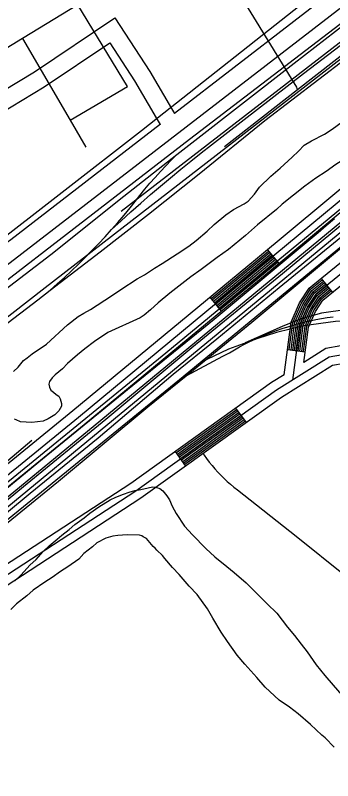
# Model space of a CAD drawing. Extents: x 3297753 to 3335611, y 652252 to 677623.
# Drawn here: x 3306096 to 3306629, y 666775 to 668058 of the extents above; entities that cross this region are included whole.
import ezdxf

# ---------------------------------------------------------------- set-up
doc = ezdxf.new("R2010")
doc.units = 0
for name, color, linetype in [('V-RAIL-TRAK', 7, 'Continuous'), ('V-ROAD-CNTR', 7, 'Continuous'), ('V-SITE-OTLN', 7, 'Continuous'), ('V-SITE-VEGE', 7, 'Continuous'), ('V-TOPO-SHOR', 7, 'Continuous'), ('V-UTIL-LINE', 7, 'Continuous')]:
    doc.layers.add(name, color=color, linetype=linetype)

msp = doc.modelspace()

# ---------------------------------------------------------------- linework, layer by layer
at = {"layer": 'V-RAIL-TRAK'}
for points in [[(3305465.3, 667062.8), (3305492.9, 667084.2), (3305566.3, 667140.9), (3305603.3, 667169.8), (3305672.4, 667223.8), (3305787.2, 667313.1), (3305900.4, 667401.1), (3306015.2, 667489.9), (3306133.9, 667580.6), (3306154.8, 667596.7), (3306238.5, 667661), (3306319.6, 667724.2), (3306404.8, 667791.6), (3306514.7, 667881.2), (3306650.8, 667984.9), (3306796.5, 668095.6), (3306905.1, 668178.3), (3307023.4, 668268), (3307044.4, 668284.5), (3307106.5, 668333.1)], [(3306257.7, 667698.3), (3306273.9, 667713.3), (3306290.2, 667728), (3306306.6, 667742.6), (3306323.2, 667757), (3306339.9, 667771.3), (3306356.8, 667785.4), (3306373.8, 667799.4), (3306390.9, 667813.1), (3306408.1, 667826.8), (3306425.5, 667840.2), (3306579.6, 667960), (3306745.3, 668086.6), (3306823.2, 668145), (3306929.4, 668216.5)], [(3305999.7, 667537.8), (3306155.7, 667656.5), (3306278.2, 667754.4), (3306367.2, 667824), (3306392.5, 667843.8), (3306563.9, 667977.1), (3306668, 668058)], [(3306154.8, 667596.7), (3306166.8, 667607.3), (3306178.7, 667618.2), (3306190.5, 667629.2), (3306202.1, 667640.3), (3306213.5, 667651.6), (3306224.8, 667663.1), (3306235.9, 667674.7), (3306246.9, 667686.4), (3306257.7, 667698.3), (3306268.4, 667710.4), (3306278.8, 667722.6), (3306289.2, 667734.9), (3306297.1, 667745.4), (3306305.3, 667755.8), (3306313.6, 667766), (3306322.1, 667776), (3306330.8, 667785.9), (3306339.6, 667795.7), (3306348.6, 667805.3), (3306357.8, 667814.7), (3306367.2, 667824)], [(3305962, 667146.1), (3306110.2, 667268), (3306248.3, 667380.9), (3306392.2, 667501), (3306544.3, 667624.6), (3306677.6, 667734.9)], [(3305994.9, 667152.1), (3306121, 667256.6), (3306235.3, 667349.5), (3306361.3, 667456), (3306434.5, 667515.1), (3306539.1, 667601.3), (3306699.9, 667732.5)], [(3306631.5, 667716.6), (3306617.9, 667704.8), (3306604.5, 667692.9), (3306430, 667547.8), (3306284.3, 667429.6), (3306141.9, 667313.6), (3305999.4, 667197.1)], [(3306020.9, 667156.7), (3306168.6, 667276.7), (3306318.8, 667401.3), (3306383.1, 667453.5), (3306493.2, 667543.1), (3306656.5, 667679.7)], [(3306383.1, 667453.5), (3306444.6, 667486.3), (3306455.3, 667492.1), (3306463.7, 667497), (3306472.3, 667501.7), (3306480.9, 667506.2), (3306489.6, 667510.6), (3306498.5, 667514.7), (3306507.4, 667518.7), (3306516.4, 667522.5), (3306525.4, 667526), (3306534.6, 667529.4), (3306543.8, 667532.6), (3306553.1, 667535.6), (3306562.4, 667538.4), (3306571.8, 667541), (3306581.3, 667543.4), (3306584.1, 667544.1), (3306590.8, 667545.6), (3306600.3, 667547.6), (3306609.9, 667549.4), (3306619.5, 667551), (3306629.2, 667552.3)]]:
    msp.add_lwpolyline(points, dxfattribs=at)
at = {"layer": 'V-ROAD-CNTR'}
for p, q in [((3306519, 667664.7), (3306538.2, 667641.6)), ((3306609.1, 667616.5), (3306628, 667593.2)), ((3306422.7, 667585.1), (3306441.8, 667561.9)), ((3306552.8, 667497.7), (3306582.5, 667493.7)), ((3306483.9, 667374.9), (3306466.4, 667399.3)), ((3306382.3, 667302.1), (3306364.8, 667326.5))]:
    msp.add_line(p, q, dxfattribs=at)
for points in [[(3307110.5, 668347), (3306146.4, 667600.8), (3305586.6, 667165), (3305487.1, 667091.2), (3305258.5, 666911), (3305232.9, 666890), (3305201, 666869), (3305164.3, 666846.3), (3305121.5, 666825.1), (3305084.9, 666810.9), (3305041.5, 666799.3), (3304993.6, 666791.7), (3304958, 666788.4), (3304921.3, 666789.3), (3304873.1, 666793.6), (3304819, 666807.8), (3304773.9, 666822.9), (3304731.6, 666842.2), (3304681, 666873.6), (3304643.2, 666904), (3304610.2, 666938.1), (3304573.3, 666983.1), (3304515.5, 667090.1)], [(3307022.5, 668278.9), (3306963.4, 668244.4), (3306934.2, 668227.6), (3306853.8, 668182), (3306805.6, 668156.9), (3306779.4, 668144.4), (3306758, 668131.8), (3306723.6, 668106.4), (3306388.4, 667849.4), (3305869.9, 667449.3), (3305848.1, 667431.2), (3305832, 667415.5), (3305638.6, 667212.6), (3305586.6, 667165)], [(3306846.5, 668227.5), (3306107.2, 667657.8), (3305513.8, 667201.6), (3305486.5, 667183.5), (3305448.5, 667174.6), (3305419.4, 667180.9), (3305397.6, 667197.8), (3305374.7, 667221), (3305269.1, 667392.7)], [(3306763.6, 668201.6), (3306363.3, 667893)], [(3306880, 668196.8), (3306273.8, 667728.6)], [(3305960.7, 667861.1), (3306017.7, 667896.3), (3306128.6, 667963), (3306263.1, 668053.4), (3306321.8, 667963.3), (3306358.5, 667901.2), (3306363.3, 667893)], [(3305976.4, 667835.5), (3306033.3, 667870.7), (3306144.7, 667937.7), (3306254.6, 668011.5), (3306296.3, 667947.5), (3306332.6, 667885.9), (3306339.4, 667874.6)], [(3305826.5, 667096.8), (3306192.8, 667395), (3306499.4, 667648.4), (3306731.9, 667841.4), (3306783.5, 667876.3), (3306856.8, 667923.9), (3306907.2, 667949.9), (3306939.1, 667963), (3306965, 667972), (3306990.6, 667976.7), (3307047.3, 667980.6), (3307077.8, 667980.4), (3307104.1, 667981.7), (3307139.7, 667982.3), (3307211.6, 667982.3), (3307278.9, 667974.7), (3307336.7, 667964.1), (3307386, 667949.9), (3307432.1, 667933.5), (3307472.7, 667913.6), (3307508.9, 667896.7), (3307549.8, 667872.1)], [(3307541.8, 667859.4), (3307501.8, 667883.4), (3307466.2, 667900), (3307426.3, 667919.6), (3307381.4, 667935.6), (3307333.5, 667949.4), (3307276.8, 667958), (3307213.5, 667969), (3307139.8, 667970.9), (3307105.3, 667966.8), (3307078.1, 667965.4), (3307047.8, 667965.6), (3306992.5, 667961.8), (3306968.9, 667957.5), (3306944.4, 667948.9), (3306913.5, 667936.3), (3306864.3, 667910.9), (3306791.8, 667863.8), (3306740.9, 667829.3), (3306508.9, 667636.9), (3306202.3, 667383.4), (3305836, 667085.3)], [(3305845.6, 667073.7), (3306211.8, 667371.8), (3306518.5, 667625.3), (3306750, 667817.3), (3306800.1, 667851.3), (3306871.8, 667897.9), (3306919.8, 667922.6), (3306949.7, 667934.9), (3306972.7, 667942.9), (3306994.4, 667946.9), (3307048.2, 667950.6), (3307078.4, 667950.4), (3307106.6, 667951.8), (3307145.4, 667953.4), (3307216.2, 667952.2), (3307275.1, 667945), (3307330.3, 667934.7), (3307376.9, 667921.3), (3307420.4, 667905.8), (3307459.7, 667886.5), (3307494.8, 667870.2), (3307533.8, 667846.7)], [(3308797.5, 666793), (3308663.6, 666933.5), (3308598.5, 666995.8), (3308524.3, 667057.9), (3308011.9, 667465.5), (3307575, 667815.6), (3307529.4, 667849.2), (3307478.1, 667880.5), (3307430.8, 667905), (3307380.8, 667920.5), (3307319.9, 667938), (3307263.7, 667948.4), (3307190, 667957), (3307127, 667954.5), (3307068.6, 667948.4), (3307001.1, 667936.6), (3306951.3, 667922.8), (3306897.7, 667903.7), (3306855, 667884.8), (3306802.7, 667857.3), (3306759.4, 667828.1), (3306727.6, 667803.8), (3306348.7, 667491.5), (3305854.8, 667088.5)], [(3305711.5, 666949.6), (3305855.9, 667063.4), (3306240, 667378.8), (3306740.3, 667791.7), (3306788.3, 667827.8), (3306846.1, 667861.8), (3306898, 667887.6), (3306952.4, 667907.9), (3307023.6, 667925.9), (3307097.6, 667934.9), (3307186.2, 667939.6), (3307257.3, 667931.7), (3307316, 667918.4), (3307371.7, 667908.6), (3307429.8, 667885.1), (3307485, 667856.9), (3307526.8, 667831.1), (3307591.8, 667782.7), (3308072.6, 667397), (3308689.5, 666906.3)], [(3307542.8, 667744.5), (3307507.9, 667770.5), (3307460.9, 667807.7), (3307407.4, 667842.2), (3307355.6, 667866.9), (3307296.1, 667889.7), (3307240.9, 667904.4), (3307182.9, 667912.2), (3307123.1, 667915.3), (3307063.2, 667913.2), (3307008.5, 667905.2), (3306946.2, 667889.5), (3306895.9, 667870.5), (3306843.3, 667847.7), (3306790, 667813.7), (3306746.1, 667779.3), (3305972.9, 667142.7)], [(3307559.2, 667706.7), (3307481.5, 667774.1), (3307441.2, 667804.2), (3307399.6, 667829.1), (3307359.4, 667848.5), (3307317.1, 667863.4), (3307260.4, 667882), (3307205.8, 667892.1), (3307141.6, 667897.8), (3307085, 667896.2), (3307031.5, 667889.3), (3306970.9, 667877.2), (3306926.6, 667864), (3306875.3, 667842.2), (3306836.2, 667821.7), (3306805.3, 667800.2), (3306753.8, 667761.3), (3306371.7, 667446.8), (3305878, 667045.4)], [(3306547, 667455.2), (3306558.9, 667543.4), (3306573.2, 667575.8), (3306589.3, 667600.4), (3306806.7, 667777.1), (3306856.6, 667811.4), (3306911.6, 667841.9), (3306974.6, 667865.3), (3307031.4, 667878.5), (3307084.6, 667881.1), (3307174.8, 667878.1), (3307246.6, 667867.9), (3307300.9, 667851.5), (3307355.7, 667830.3), (3307410, 667804.1), (3307468.4, 667765.4), (3307532.8, 667711.5)], [(3306339.7, 667874.9), (3306088.9, 667681.5), (3306076.8, 667672.2)], [(3307624.4, 667601), (3307522.7, 667700.3), (3307459.4, 667753.3), (3307402.6, 667791), (3307350, 667816.4), (3307295.9, 667835), (3307243.1, 667853.3), (3307173.5, 667863.1), (3307084.7, 667866.1), (3307033.5, 667863.5), (3306978.9, 667850.9), (3306917.9, 667828.2), (3306864.5, 667798.6), (3306815.7, 667765), (3306600.6, 667590.2), (3306586.4, 667568.6), (3306573.5, 667539.2), (3306561, 667446.2)], [(3306580.1, 667475.9), (3306588.1, 667535.1), (3306599.7, 667561.4), (3306611.9, 667580.1), (3306824.7, 667753), (3306872.4, 667785.8), (3306924.2, 667814.5), (3306983.3, 667836.5), (3307035.5, 667848.6), (3307084.8, 667851.1), (3307172.2, 667848.2), (3307239.5, 667838.6), (3307292.6, 667820.7), (3307344.3, 667802.5), (3307395.1, 667777.9), (3307450.4, 667741.3), (3307512.7, 667689.2), (3307613.8, 667590.4)], [(3306424.6, 667582.7), (3306501.3, 667646.1), (3306520.9, 667662.4)], [(3306426.5, 667580.4), (3306503.2, 667643.8), (3306522.8, 667660.1)], [(3306428.4, 667578.1), (3306505.1, 667641.5), (3306524.8, 667657.8)], [(3306430.4, 667575.8), (3306507, 667639.2), (3306526.7, 667655.5)], [(3306432.3, 667573.5), (3306508.9, 667636.9), (3306528.6, 667653.2)], [(3306434.2, 667571.2), (3306510.9, 667634.6), (3306530.5, 667650.9)], [(3306436.1, 667568.9), (3306512.8, 667632.3), (3306532.4, 667648.6)], [(3306438, 667566.6), (3306514.7, 667629.9), (3306534.3, 667646.2)], [(3306439.9, 667564.2), (3306516.6, 667627.6), (3306536.2, 667643.9)], [(3306555.7, 667497.3), (3306561.8, 667542.5), (3306575.8, 667574.4), (3306591.6, 667598.4), (3306611, 667614.2)], [(3306558.7, 667496.9), (3306564.8, 667541.7), (3306578.5, 667572.9), (3306593.8, 667596.4), (3306612.9, 667611.8)], [(3306561.7, 667496.5), (3306567.7, 667540.9), (3306581.1, 667571.5), (3306596.1, 667594.3), (3306614.8, 667609.5)], [(3306564.7, 667496.1), (3306570.6, 667540.1), (3306583.8, 667570.1), (3306598.3, 667592.3), (3306616.7, 667607.2)], [(3306567.6, 667495.7), (3306573.5, 667539.2), (3306586.4, 667568.6), (3306600.6, 667590.2), (3306618.6, 667604.8)], [(3306570.6, 667495.3), (3306576.4, 667538.4), (3306589.1, 667567.2), (3306602.8, 667588.2), (3306620.5, 667602.5)], [(3306573.6, 667494.9), (3306579.3, 667537.6), (3306591.7, 667565.7), (3306605.1, 667586.2), (3306622.3, 667600.2)], [(3306576.6, 667494.5), (3306582.3, 667536.8), (3306594.4, 667564.3), (3306607.4, 667584.1), (3306624.2, 667597.9)], [(3306579.5, 667494.1), (3306585.2, 667536), (3306597, 667562.9), (3306609.6, 667582.1), (3306626.1, 667595.5)], [(3308838.9, 665925.2), (3308774.8, 665990.2), (3308680.6, 666088.1), (3308619.8, 666157.4), (3308595, 666180.7), (3308532.5, 666236), (3307008.7, 667462.9), (3306988.7, 667479.8), (3306968.8, 667496.1), (3306935.4, 667515.4), (3306904.1, 667530.2), (3306867.9, 667541.8), (3306835.8, 667548.8), (3306791.2, 667557.7), (3306747.8, 667563.8), (3306710.3, 667566.8), (3306653.3, 667564.6), (3306609.9, 667558.1), (3306575.8, 667549.1), (3306543.7, 667536), (3306481.7, 667508.5)], [(3308446, 666229.6), (3306962.1, 667429.2), (3306926, 667456.1), (3306903, 667471.4), (3306883.7, 667482.1), (3306858.7, 667496.5), (3306839.1, 667504.7), (3306821.4, 667511.7), (3306802.8, 667518.7), (3306780.6, 667526.1), (3306748.9, 667533.9), (3306727.3, 667539.2), (3306695.7, 667543.8), (3306673.4, 667546.6), (3306633.1, 667544.2), (3306580.4, 667537.2), (3306534.3, 667525.7), (3306502.9, 667515.7), (3306454, 667498.1), (3306406, 667475)], [(3309041.6, 665780.5), (3309035, 665812.9), (3309015.7, 665832.5), (3308975.8, 665854.5), (3308922, 665876.1), (3308859.6, 665908.5), (3308356, 666247.1), (3308277.5, 666305.2), (3308208.5, 666351.2), (3307158.2, 667200.1), (3306915.2, 667401.8), (3306862.9, 667438.2), (3306812.8, 667468.2), (3306761.5, 667487), (3306716.6, 667498.8), (3306667.4, 667508), (3306617.3, 667499.3), (3306580.1, 667475.9)], [(3305984.7, 667056.4), (3306298.3, 667260.5), (3306534.5, 667429.6), (3306622.8, 667485), (3306667.3, 667492.8), (3306713.3, 667484.1), (3306757, 667472.6), (3306806.3, 667454.6), (3306854.8, 667425.6), (3306906.1, 667389.8), (3307148.7, 667188.5), (3308199.6, 666339.1), (3308268.9, 666293), (3308347.3, 666234.9), (3308851.9, 665895.6), (3308915.8, 665862.4), (3308969.4, 665841), (3309006.5, 665820.5), (3309021.2, 665805.5), (3309029.3, 665765.8)], [(3309011.2, 665779.8), (3309007.4, 665798.2), (3308997.4, 665808.4), (3308962.9, 665827.4), (3308909.5, 665848.8), (3308844.3, 665882.7), (3308338.7, 666222.6), (3308260.2, 666280.7), (3308190.7, 666327), (3307139.2, 667176.9), (3306897, 667377.9), (3306846.6, 667413), (3306799.8, 667441), (3306752.5, 667458.3), (3306710, 667469.5), (3306667.2, 667477.5), (3306628.3, 667470.7), (3306542.9, 667417.2), (3306306.8, 667248.1), (3305993.1, 667044)], [(3306547, 667455.2), (3306526.2, 667442.1), (3306289.9, 667272.9), (3305976.3, 667068.8)], [(3306468.2, 667396.9), (3306366.5, 667324.1)], [(3306469.9, 667394.4), (3306368.3, 667321.6)], [(3306471.7, 667392), (3306370, 667319.2)], [(3306473.4, 667389.5), (3306371.8, 667316.8)], [(3306475.2, 667387.1), (3306373.5, 667314.3)], [(3306476.9, 667384.7), (3306375.3, 667311.9)], [(3306478.6, 667382.2), (3306377, 667309.4)], [(3306480.4, 667379.8), (3306378.8, 667307)], [(3306482.1, 667377.3), (3306380.5, 667304.6)], [(3306411.2, 667322.8), (3306412.8, 667320.5), (3306417.1, 667314.6), (3306421.6, 667308.7), (3306426.2, 667303), (3306431, 667297.4), (3306436, 667291.9), (3306441.1, 667286.6), (3306446.4, 667281.5), (3306451.8, 667276.4), (3306457.3, 667271.6), (3306463, 667266.8), (3306468.7, 667262.3), (3306567.6, 667184.6), (3306731.9, 667052.6), (3306873.6, 666934.8), (3307011.5, 666820.1), (3307133, 666715.8)]]:
    msp.add_lwpolyline(points, dxfattribs=at)
at = {"layer": 'V-SITE-OTLN'}
msp.add_lwpolyline([(3306424.2, 669192.9), (3306471.9, 669223.4), (3306805.5, 669421.9), (3307056.7, 669013.6), (3307188.7, 668799.1), (3307266.1, 668633.2), (3306935.3, 668353.3), (3306768.7, 668226.8), (3306728.6, 668196.3), (3306345.6, 667893.6), (3306308, 667864), (3306051.2, 667665.2), (3305894.2, 667543.8), (3305775.6, 667464.6), (3305667.2, 667392.2), (3305643.3, 667376.2), (3305496, 667294.9), (3304948.2, 668240.5), (3305509.9, 668558.1), (3305649.2, 668623.5), (3305655.6, 668626.4), (3305686.1, 668756.4), (3306224.5, 669065), (3306245.2, 669078.3)], close=True, dxfattribs=at)
at = {"layer": 'V-SITE-VEGE'}
for points in [[(3306417.9, 667695.6), (3306429.6, 667707.1), (3306449.4, 667723.2), (3306462.5, 667731.8), (3306479.9, 667741.7), (3306487.1, 667746.3), (3306497.5, 667757.9), (3306505.8, 667769.6), (3306524.9, 667787.8), (3306540.3, 667801.3), (3306560.9, 667819.5), (3306571.2, 667829.7), (3306580.8, 667839.9), (3306593.1, 667847.1), (3306614.8, 667858.2), (3306627.9, 667866.8), (3306644.6, 667878.8)], [(3306668.6, 667829.1), (3306633.8, 667807.2), (3306617.8, 667795.9), (3306600.4, 667784.6), (3306582.1, 667771.3), (3306544.1, 667741.1), (3306534.6, 667732.3), (3306502.4, 667706.1), (3306482.6, 667688.6), (3306454, 667665.1)], [(3306093.5, 667460.7), (3306100.9, 667468.1), (3306109.9, 667479.1), (3306116.4, 667483.7), (3306124.5, 667490.4), (3306148.5, 667506.4), (3306183.7, 667538.8), (3306202, 667552.9), (3306211.4, 667558.1), (3306222.3, 667564.7), (3306257.9, 667587.2), (3306273.1, 667597.9), (3306300.7, 667615.8), (3306313, 667622.3), (3306329.8, 667633.6), (3306342.8, 667641.6), (3306367.5, 667657.5), (3306387.1, 667670.8), (3306399.5, 667680.1), (3306417.9, 667695.6)], [(3306454, 667665.1), (3306435.1, 667651.8), (3306408.1, 667631.7), (3306390.6, 667619), (3306355.5, 667591.6), (3306335.8, 667575.4), (3306323.3, 667564), (3306312.3, 667555.2), (3306305.8, 667550.6), (3306251.7, 667526), (3306229.2, 667510.7), (3306213.1, 667498.7), (3306200.7, 667488.6), (3306183.8, 667473.8), (3306175.7, 667465), (3306163.2, 667454.9), (3306158.1, 667450.2), (3306153.6, 667444), (3306152.7, 667439.1), (3306153.9, 667434.1), (3306155.8, 667429.1), (3306160.6, 667426), (3306164.7, 667422.3), (3306169.5, 667419.3), (3306171.4, 667415), (3306173.9, 667407.1), (3306173.7, 667402.2), (3306169.2, 667394.6), (3306162.5, 667387.8), (3306151.6, 667381.2), (3306143, 667377.3), (3306123.8, 667375.3), (3306104.8, 667376.1), (3306097.9, 667379.3), (3306095.1, 667380.8)], [(3306095.6, 667109.5), (3306105.9, 667119.7), (3306120.8, 667136), (3306131.1, 667145.4), (3306142.9, 667159.1), (3306153.2, 667168.5), (3306166.4, 667179.3), (3306174.4, 667186), (3306186.9, 667196), (3306196.4, 667204.1), (3306211.7, 667215.5), (3306221.2, 667222.9), (3306236.5, 667233.5), (3306255.4, 667245.4), (3306264.8, 667250), (3306277.7, 667255.1), (3306287, 667258.2), (3306297, 667261.3), (3306304.1, 667262.4), (3306312, 667264.2), (3306326.2, 667267.1), (3306331.2, 667266.9), (3306338.8, 667264.5), (3306343.6, 667260.8), (3306350.3, 667252), (3306355, 667245.4), (3306359.5, 667234.7), (3306366, 667222.4)], [(3306366, 667222.4), (3306380, 667201.3), (3306393.5, 667186.6), (3306415.8, 667163.7), (3306430.8, 667149.7), (3306451.3, 667134), (3306463.6, 667123.6), (3306483.3, 667106.5), (3306496.9, 667093.2), (3306518.6, 667071.1), (3306534.9, 667055.6), (3306552.9, 667032.2), (3306564.4, 667018.3), (3306575.7, 667003.7), (3306585.8, 666990.5), (3306601.1, 666968.7), (3306615.2, 666951.1), (3306640.1, 666922.5), (3306658.4, 666902.7), (3306679.7, 666873.5), (3306693.2, 666858.8), (3306718.4, 666835.9), (3306735.4, 666819.6), (3306783.6, 666774.5)], [(3306259.9, 667184.5), (3306248.4, 667181.4), (3306233.3, 667173.6), (3306225.9, 667166.8), (3306211.3, 667155.5), (3306203.1, 667145.9), (3306184.2, 667133.3), (3306171.9, 667125.3), (3306158, 667115.3), (3306145.7, 667107.4), (3306126.1, 667094.1), (3306115.8, 667084.6), (3306098.2, 667071.2), (3306088.7, 667061.8)], [(3306631.3, 666831.1), (3306615.7, 666846.6), (3306610.2, 666851), (3306591.2, 666868.8), (3306570.8, 666886.6), (3306556.4, 666897.8), (3306538.6, 666909.9), (3306515.5, 666931.3), (3306501.3, 666947.5), (3306481.1, 666970.2), (3306468.3, 666984.9), (3306452.3, 667008.2), (3306441.7, 667023.5), (3306427.8, 667047.4), (3306418.6, 667062.6), (3306401.2, 667086.7), (3306387.7, 667100.7), (3306370.9, 667120.4), (3306360.1, 667132.2), (3306347.3, 667146.9), (3306343.3, 667152), (3306333.7, 667160.9), (3306331.1, 667164.5), (3306327.7, 667167.5), (3306316.2, 667180.7), (3306310.7, 667183.7), (3306308.6, 667185.2), (3306304.4, 667186.1), (3306284, 667187), (3306268.4, 667185.5), (3306259.9, 667184.5)]]:
    msp.add_lwpolyline(points, dxfattribs=at)
at = {"layer": 'V-TOPO-SHOR'}
msp.add_lwpolyline([(3306123.8, 667344.8), (3306010.1, 667248.7), (3305892.2, 667154.7), (3305833.6, 667097.3), (3305751.3, 667017.9)], dxfattribs=at)
at = {"layer": 'V-UTIL-LINE'}
for points in [[(3306569.3, 667932.5), (3306568.5, 667937.3), (3306492, 668061.6), (3306407, 668199.9), (3306281, 668123.4), (3306201.1, 668074.9), (3306108.5, 668018.7), (3306035.6, 667974.5), (3305958.5, 667927.7), (3305950.7, 667923)], [(3306790.2, 668105.1), (3306569.3, 667932.5), (3306447.3, 667837.2)], [(3306188.1, 667882), (3306284.6, 667938.3), (3306201.1, 668074.9)], [(3306108.5, 668018.7), (3306188.3, 667881.8), (3306214.8, 667836.3)]]:
    msp.add_lwpolyline(points, dxfattribs=at)

doc.saveas('drawing.dxf')
